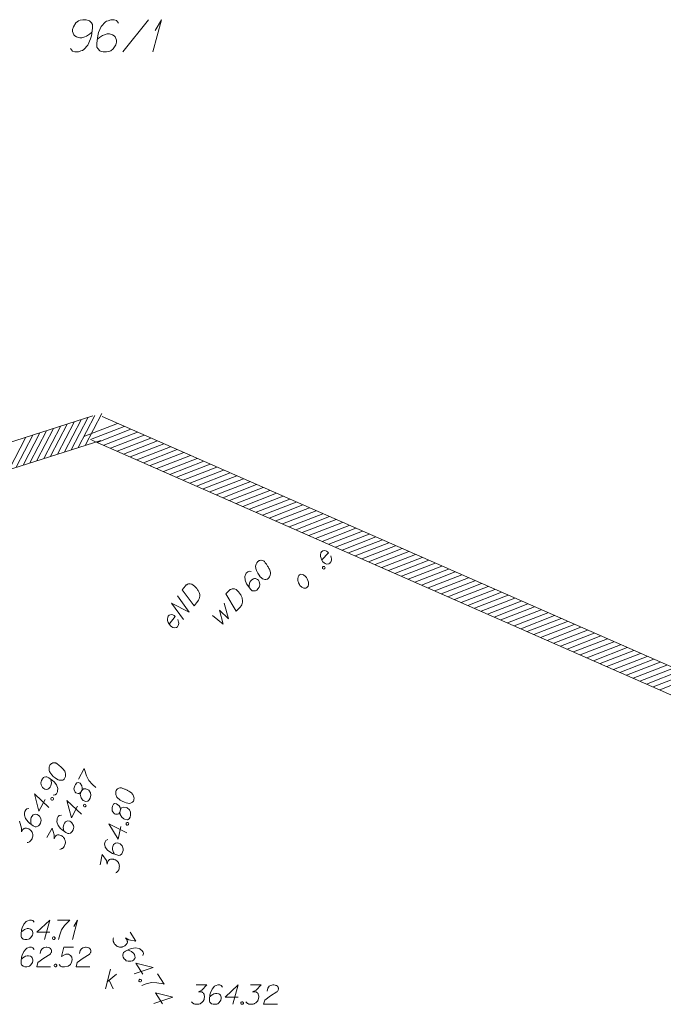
# Model space of a CAD drawing. Header units: metres. Extents: x 5555129 to 5556676, y 5635595 to 5636517.
# Tile 284 of 286: x 5556573 to 5556597, y 5636229 to 5636267. Entities that reach past the tile are written whole.
import ezdxf

# ---------------------------------------------------------------- set-up
doc = ezdxf.new("R2010")
doc.units = ezdxf.units.M
doc.header["$MEASUREMENT"] = 0
for name, color, linetype, lineweight in [('#digitalizacja', 7, 'Continuous', 18), ('#skartowane', 7, 'Continuous', 18), ('#zakres', 7, 'Continuous', 18), ('#ZUDP', 7, 'Continuous', 18)]:
    doc.layers.add(name, color=color, linetype=linetype, lineweight=lineweight)
doc.layers.add('GESDZI_O', color=7, linetype='Continuous', lineweight=18, true_color=0x0a0909)

# ---------------------------------------------------------------- blocks, each defined once
blk = doc.blocks.new('*U1711')
at = {"layer": '#skartowane', "color": 36, "linetype": 'ByBlock', "lineweight": 18, "true_color": 0x803300}
for p, q in [((5555461.319, 5636471.252), (5555461.52, 5636472.002)), ((5555461.39, 5636471.517), (5555461.745, 5636471.813)), ((5555461.461, 5636471.576), (5555461.615, 5636471.252))]:
    blk.add_line(p, q, dxfattribs=at)
blk = doc.blocks.new('*U1721')
at = {"layer": 'GESDZI_O', "color": 96, "linetype": 'ByBlock', "lineweight": 18}
for q in [(5555463.157, 5636507.549), (5555463.246, 5636508.375)]:
    blk.add_line((5555463.492, 5636508.799), q, dxfattribs=at)
blk = doc.blocks.new('*U1865')
at = {"layer": '#skartowane', "color": 36, "linetype": 'ByBlock', "lineweight": 18, "true_color": 0x803300}
for q in [(5555460.041, 5636473.159), (5555460.094, 5636473.655)]:
    blk.add_line((5555460.241, 5636473.909), q, dxfattribs=at)

msp = doc.modelspace()

# ---------------------------------------------------------------- linework, layer by layer
at = {"layer": '#digitalizacja', "color": 5, "linetype": 'Continuous', "lineweight": 18, "flags": 128}
for points in [[(5556581.79045, 5636246.11248), (5556581.78217, 5636246.10405), (5556581.7616, 5636246.0746), (5556581.74924, 5636246.05363), (5556581.74111, 5636246.03686), (5556581.72882, 5636246.00748), (5556581.71662, 5636245.96981), (5556581.70864, 5636245.93633), (5556581.70479, 5636245.89868), (5556581.70927, 5636245.86953), (5556581.71786, 5636245.8362), (5556581.72659, 5636245.80288), (5556581.73944, 5636245.76538), (5556581.74802, 5636245.74041), (5556581.76504, 5636245.70716), (5556581.7948, 5636245.65319), (5556581.84554, 5636245.5785), (5556581.88784, 5636245.52043), (5556581.93424, 5636245.4749), (5556581.97212, 5636245.44606), (5556582.02656, 5636245.42572), (5556582.06004, 5636245.41761), (5556582.10604, 5636245.4139), (5556582.14772, 5636245.42264), (5556582.16428, 5636245.43115), (5556582.19334, 5636245.45227), (5556582.21406, 5636245.47337), (5556582.2429, 5636245.51125), (5556582.2634, 5636245.549), (5556582.2715, 5636245.58248), (5556582.27932, 5636245.63266), (5556582.27915, 5636245.65771), (5556582.27884, 5636245.69112), (5556582.27435, 5636245.72027), (5556582.26995, 5636245.74114), (5556582.25719, 5636245.77022), (5556582.25293, 5636245.78274), (5556582.24009, 5636245.81188), (5556582.22308, 5636245.84513), (5556582.20607, 5636245.87838), (5556582.19331, 5636245.8991), (5556582.18487, 5636245.91573), (5556582.17212, 5636245.93646), (5556582.14243, 5636245.98214), (5556582.12556, 5636246.00704), (5556582.10856, 5636246.03194), (5556582.08326, 5636246.06511), (5556582.0494, 5636246.10655), (5556582.03679, 5636246.11892), (5556582.01583, 5636246.13129), (5556581.9948, 5636246.14359), (5556581.95714, 5636246.15579), (5556581.92784, 5636246.15966), (5556581.90279, 5636246.1595), (5556581.87363, 5636246.15501), (5556581.84866, 5636246.14643), (5556581.83197, 5636246.13792), (5556581.81541, 5636246.12942), (5556581.79045, 5636246.11248)], [(5556581.53098, 5636245.73009), (5556581.45156, 5636245.74185), (5556581.40169, 5636245.71639), (5556581.34378, 5636245.65739), (5556581.31928, 5636245.5987), (5556581.30289, 5636245.56514), (5556581.29485, 5636245.5316), (5556581.30452, 5636245.38971), (5556581.3602, 5636245.24411), (5556581.40251, 5636245.1777), (5556581.50822, 5636245.04085), (5556581.5714, 5636244.97884), (5556581.61323, 5636244.97088), (5556581.68004, 5636244.9715), (5556581.70091, 5636244.9759), (5556581.75495, 5636245.00561), (5556581.80869, 5636245.06036), (5556581.84163, 5636245.11078), (5556581.86218, 5636245.14858), (5556581.86983, 5636245.22382), (5556581.84377, 5636245.33214), (5556581.814, 5636245.38612), (5556581.78028, 5636245.41921), (5556581.70482, 5636245.45198), (5556581.66723, 5636245.45577), (5556581.62139, 5636245.44278), (5556581.55907, 5636245.40465), (5556581.52188, 5636245.36675), (5556581.48902, 5636245.30792), (5556581.47271, 5636245.26607), (5556581.45679, 5636245.18241), (5556581.45307, 5636245.13641), (5556581.45324, 5636245.11136)], [(5556580.55376, 5636244.85247), (5556580.6944, 5636244.99576), (5556580.72763, 5636245.02113), (5556580.74419, 5636245.02963), (5556580.77334, 5636245.04247), (5556580.79414, 5636245.0468), (5556580.81501, 5636245.05121), (5556580.85677, 5636245.05153), (5556580.88607, 5636245.04766), (5556580.94886, 5636245.02734), (5556581.04158, 5636244.93634), (5556581.07962, 5636244.89079), (5556581.09649, 5636244.8659), (5556581.11349, 5636244.841), (5556581.13036, 5636244.8161), (5556581.14319, 5636244.78696), (5556581.1602, 5636244.75371), (5556581.18155, 5636244.69966), (5556581.19014, 5636244.67469), (5556581.20344, 5636244.59544), (5556581.1998, 5636244.54115), (5556581.18775, 5636244.48679), (5556581.16735, 5636244.43228), (5556581.14269, 5636244.39029), (5556581.10974, 5636244.34823), (5556580.94839, 5636244.18383), (5556580.55376, 5636244.85247)], [(5556580.03949, 5636244.02501), (5556580.45613, 5636243.68229), (5556580.30484, 5636244.22793), (5556580.65884, 5636243.88882), (5556580.48607, 5636244.49687)]]:
    msp.add_lwpolyline(points, dxfattribs=at)
at = {"layer": '#digitalizacja', "color": 1, "linetype": 'Continuous', "lineweight": 18, "flags": 128}
for points in [[(5556578.86809, 5636245.01817), (5556578.99344, 5636245.17501), (5556579.02392, 5636245.20362), (5556579.03953, 5636245.21376), (5556579.06722, 5636245.22949), (5556579.08748, 5636245.23592), (5556579.10779, 5636245.24242), (5556579.1493, 5636245.24699), (5556579.17884, 5636245.24611), (5556579.24337, 5636245.23228), (5556579.34486, 5636245.15117), (5556579.38733, 5636245.10972), (5556579.40664, 5636245.08667), (5556579.42608, 5636245.06363), (5556579.44539, 5636245.04058), (5556579.46112, 5636245.01289), (5556579.48143, 5636244.98154), (5556579.50816, 5636244.92994), (5556579.51924, 5636244.90596), (5556579.54052, 5636244.82848), (5556579.54242, 5636244.7741), (5556579.53595, 5636244.7188), (5556579.52119, 5636244.6625), (5556579.50093, 5636244.61822), (5556579.47242, 5636244.57302), (5556579.32861, 5636244.39309), (5556578.86809, 5636245.01817)], [(5556578.90832, 5636243.86722), (5556578.4478, 5636244.4923), (5556579.1369, 5636244.15322), (5556578.67638, 5636244.7783)], [(5556578.36154, 5636243.68446), (5556578.5975, 5636243.97969), (5556578.55503, 5636244.02113), (5556578.50617, 5636244.04506), (5556578.44987, 5636244.05981), (5556578.36415, 5636244.03761), (5556578.32264, 5636243.9952), (5556578.30237, 5636243.95092), (5556578.28952, 5636243.8781), (5556578.29601, 5636243.81993), (5556578.3246, 5636243.75173), (5556578.34675, 5636243.70379), (5556578.41046, 5636243.62263), (5556578.46116, 5636243.5821), (5556578.50643, 5636243.55354), (5556578.55437, 5636243.53785), (5556578.64931, 5636243.55268), (5556578.68346, 5636243.58587), (5556578.7083, 5636243.62649), (5556578.71202, 5636243.63114), (5556578.73224, 5636243.71319), (5556578.72582, 5636243.77129), (5556578.71375, 5636243.80356), (5556578.71289, 5636243.81187), (5556578.68974, 5636243.8681)]]:
    msp.add_lwpolyline(points, dxfattribs=at)
at = {"layer": '#digitalizacja', "color": 36, "linetype": 'Continuous', "lineweight": 18, "true_color": 0x803300, "flags": 128}
for points in [[(5556573.13006, 5636231.07874), (5556573.08282, 5636231.14365), (5556573.02972, 5636231.16142), (5556572.94704, 5636231.16142), (5556572.88799, 5636231.1378), (5556572.85256, 5636231.12598), (5556572.82299, 5636231.10822), (5556572.72851, 5636231.00193), (5556572.6636, 5636230.86021), (5556572.64583, 5636230.78349), (5556572.62221, 5636230.61219), (5556572.62221, 5636230.52366), (5556572.64583, 5636230.48823), (5556572.69308, 5636230.44099), (5556572.71084, 5636230.42918), (5556572.76989, 5636230.41142), (5556572.84661, 5636230.41142), (5556572.90566, 5636230.42323), (5556572.94704, 5636230.43504), (5556573.00609, 5636230.48228), (5556573.06515, 5636230.57676), (5556573.08282, 5636230.63581), (5556573.08282, 5636230.68305), (5556573.05334, 5636230.75987), (5556573.02972, 5636230.78935), (5556572.98833, 5636230.81297), (5556572.91747, 5636230.83073), (5556572.86437, 5636230.83073), (5556572.79937, 5636230.81297), (5556572.75808, 5636230.7953), (5556572.68722, 5636230.74806), (5556572.65179, 5636230.71848), (5556572.63402, 5636230.70081)], [(5556573.36626, 5636230.92521), (5556573.39574, 5636231.03736), (5556573.44298, 5636231.10822), (5556573.49618, 5636231.1378), (5556573.54928, 5636231.15546), (5556573.59066, 5636231.16142), (5556573.62014, 5636231.16142), (5556573.67333, 5636231.15546), (5556573.70876, 5636231.14365), (5556573.72643, 5636231.1378), (5556573.76186, 5636231.12003), (5556573.77962, 5636231.09641), (5556573.79143, 5636231.07279), (5556573.79729, 5636231.05512), (5556573.80324, 5636231.0315), (5556573.80324, 5636231.00193), (5556573.79729, 5636230.97245), (5556573.79143, 5636230.95469), (5556573.77962, 5636230.93107), (5556573.76186, 5636230.90745), (5556573.74419, 5636230.88978), (5556573.50204, 5636230.7421), (5556573.27178, 5636230.5709), (5556573.2304, 5636230.41142), (5556573.76781, 5636230.41142)], [(5556574.65359, 5636231.16142), (5556574.28152, 5636231.16142), (5556574.18703, 5636230.80711), (5556574.35833, 5636230.89564), (5556574.45867, 5636230.89564), (5556574.54134, 5636230.84254), (5556574.58858, 5636230.78349), (5556574.60039, 5636230.68305), (5556574.58272, 5636230.58271), (5556574.53548, 5636230.50004), (5556574.45281, 5636230.43504), (5556574.31109, 5636230.41142), (5556574.20479, 5636230.41142), (5556574.1516, 5636230.43504), (5556574.10436, 5636230.50004)], [(5556574.88979, 5636230.92521), (5556574.91927, 5636231.03736), (5556574.96651, 5636231.10822), (5556575.01971, 5636231.1378), (5556575.07281, 5636231.15546), (5556575.11419, 5636231.16142), (5556575.14367, 5636231.16142), (5556575.19686, 5636231.15546), (5556575.23229, 5636231.14365), (5556575.24996, 5636231.1378), (5556575.28539, 5636231.12003), (5556575.30315, 5636231.09641), (5556575.31496, 5636231.07279), (5556575.32082, 5636231.05512), (5556575.32677, 5636231.0315), (5556575.32677, 5636231.00193), (5556575.32082, 5636230.97245), (5556575.31496, 5636230.95469), (5556575.30315, 5636230.93107), (5556575.28539, 5636230.90745), (5556575.26772, 5636230.88978), (5556575.02557, 5636230.7421), (5556574.79531, 5636230.5709), (5556574.75393, 5636230.41142), (5556575.29134, 5636230.41142)], [(5556573.93902, 5636230.51185), (5556573.96859, 5636230.51185), (5556573.98626, 5636230.50004), (5556574.00402, 5636230.47642), (5556574.00402, 5636230.44685), (5556573.98626, 5636230.42323), (5556573.96859, 5636230.41142), (5556573.93902, 5636230.41142), (5556573.92135, 5636230.42323), (5556573.90359, 5636230.44685), (5556573.90359, 5636230.47642), (5556573.92135, 5636230.50004), (5556573.93902, 5636230.51185)], [(5556579.40168, 5636229.70348), (5556579.81504, 5636229.70348), (5556579.62012, 5636229.5027), (5556579.49021, 5636229.4377), (5556579.5965, 5636229.4377), (5556579.62012, 5636229.43184), (5556579.63193, 5636229.42589), (5556579.64374, 5636229.42003), (5556579.65555, 5636229.41408), (5556579.67917, 5636229.39641), (5556579.69098, 5636229.37865), (5556579.70279, 5636229.36098), (5556579.70874, 5636229.34322), (5556579.72055, 5636229.30193), (5556579.72641, 5636229.2665), (5556579.72641, 5636229.24874), (5556579.72641, 5636229.22512), (5556579.72055, 5636229.18968), (5556579.7146, 5636229.16606), (5556579.70874, 5636229.14244), (5556579.70279, 5636229.12477), (5556579.69693, 5636229.11296), (5556579.69098, 5636229.10115), (5556579.68512, 5636229.08934), (5556579.67331, 5636229.07158), (5556579.65555, 5636229.04796), (5556579.63788, 5636229.03029), (5556579.62607, 5636229.01848), (5556579.60831, 5636229.00667), (5556579.59064, 5636228.99486), (5556579.56702, 5636228.98305), (5556579.55521, 5636228.9771), (5556579.51383, 5636228.96529), (5556579.4784, 5636228.95943), (5556579.45478, 5636228.95348), (5556579.41349, 5636228.95348), (5556579.36624, 5636228.95943), (5556579.34848, 5636228.96529), (5556579.33081, 5636228.97124), (5556579.31305, 5636228.9771), (5556579.29538, 5636228.98891), (5556579.27762, 5636229.00072), (5556579.24814, 5636229.02434), (5556579.23038, 5636229.04796)], [(5556580.42322, 5636229.62081), (5556580.37598, 5636229.68572), (5556580.32288, 5636229.70348), (5556580.24021, 5636229.70348), (5556580.18116, 5636229.67986), (5556580.14572, 5636229.66805), (5556580.11615, 5636229.65029), (5556580.02167, 5636229.54399), (5556579.95676, 5636229.40227), (5556579.939, 5636229.32555), (5556579.91538, 5636229.15425), (5556579.91538, 5636229.06572), (5556579.939, 5636229.03029), (5556579.98624, 5636228.98305), (5556580.004, 5636228.97124), (5556580.06305, 5636228.95348), (5556580.13977, 5636228.95348), (5556580.19883, 5636228.96529), (5556580.24021, 5636228.9771), (5556580.29926, 5636229.02434), (5556580.35831, 5636229.11882), (5556580.37598, 5636229.17787), (5556580.37598, 5636229.22512), (5556580.3465, 5636229.30193), (5556580.32288, 5636229.33141), (5556580.2815, 5636229.35503), (5556580.21064, 5636229.37279), (5556580.15754, 5636229.37279), (5556580.09253, 5636229.35503), (5556580.05124, 5636229.33736), (5556579.98038, 5636229.29012), (5556579.94495, 5636229.26055), (5556579.92719, 5636229.24288)], [(5556581.03141, 5636229.23107), (5556580.52356, 5636229.23107), (5556581.03141, 5636229.70348), (5556580.83063, 5636228.95348)], [(5556581.50382, 5636229.70348), (5556581.91718, 5636229.70348), (5556581.72226, 5636229.5027), (5556581.59235, 5636229.4377), (5556581.69864, 5636229.4377), (5556581.72226, 5636229.43184), (5556581.73407, 5636229.42589), (5556581.74588, 5636229.42003), (5556581.75769, 5636229.41408), (5556581.78131, 5636229.39641), (5556581.79312, 5636229.37865), (5556581.80494, 5636229.36098), (5556581.81089, 5636229.34322), (5556581.8227, 5636229.30193), (5556581.82856, 5636229.2665), (5556581.82856, 5636229.24874), (5556581.82856, 5636229.22512), (5556581.8227, 5636229.18968), (5556581.81675, 5636229.16606), (5556581.81089, 5636229.14244), (5556581.80494, 5636229.12477), (5556581.79908, 5636229.11296), (5556581.79312, 5636229.10115), (5556581.78727, 5636229.08934), (5556581.77546, 5636229.07158), (5556581.75769, 5636229.04796), (5556581.74002, 5636229.03029), (5556581.72821, 5636229.01848), (5556581.71045, 5636229.00667), (5556581.69278, 5636228.99486), (5556581.66916, 5636228.98305), (5556581.65735, 5636228.9771), (5556581.61597, 5636228.96529), (5556581.58054, 5636228.95943), (5556581.55692, 5636228.95348), (5556581.51563, 5636228.95348), (5556581.46839, 5636228.95943), (5556581.45063, 5636228.96529), (5556581.43296, 5636228.97124), (5556581.4152, 5636228.9771), (5556581.39753, 5636228.98891), (5556581.37976, 5636229.00072), (5556581.35028, 5636229.02434), (5556581.33252, 5636229.04796)], [(5556582.15338, 5636229.46727), (5556582.18286, 5636229.57942), (5556582.23011, 5636229.65029), (5556582.2833, 5636229.67986), (5556582.3364, 5636229.69753), (5556582.37778, 5636229.70348), (5556582.40726, 5636229.70348), (5556582.46045, 5636229.69753), (5556582.49588, 5636229.68572), (5556582.51355, 5636229.67986), (5556582.54898, 5636229.6621), (5556582.56675, 5636229.63848), (5556582.57856, 5636229.61486), (5556582.58442, 5636229.59719), (5556582.59037, 5636229.57356), (5556582.59037, 5636229.54399), (5556582.58442, 5636229.51451), (5556582.57856, 5636229.49675), (5556582.56675, 5636229.47313), (5556582.54898, 5636229.44951), (5556582.53131, 5636229.43184), (5556582.28916, 5636229.28417), (5556582.0589, 5636229.11296), (5556582.01752, 5636228.95348), (5556582.55494, 5636228.95348)], [(5556581.16718, 5636229.05391), (5556581.19675, 5636229.05391), (5556581.21442, 5636229.0421), (5556581.23218, 5636229.01848), (5556581.23218, 5636228.98891), (5556581.21442, 5636228.96529), (5556581.19675, 5636228.95348), (5556581.16718, 5636228.95348), (5556581.14951, 5636228.96529), (5556581.13175, 5636228.98891), (5556581.13175, 5636229.01848), (5556581.14951, 5636229.0421), (5556581.16718, 5636229.05391)]]:
    msp.add_lwpolyline(points, dxfattribs=at)
at = {"layer": '#skartowane', "color": 7, "linetype": 'Continuous', "lineweight": 18, "flags": 128}
for points in [[(5556573.74034, 5636238.22677), (5556573.73473, 5636238.21638), (5556573.72315, 5636238.18237), (5556573.7171, 5636238.1588), (5556573.71395, 5636238.14042), (5556573.71031, 5636238.10879), (5556573.70904, 5636238.06921), (5556573.71069, 5636238.03484), (5556573.71744, 5636237.9976), (5556573.72984, 5636237.97083), (5556573.74736, 5636237.94121), (5556573.765, 5636237.91162), (5556573.78776, 5636237.87917), (5556573.80294, 5636237.85756), (5556573.82852, 5636237.83035), (5556573.87211, 5636237.78677), (5556573.94161, 5636237.72912), (5556573.99837, 5636237.68509), (5556574.05559, 5636237.65424), (5556574.09999, 5636237.63705), (5556574.15794, 5636237.63264), (5556574.19236, 5636237.63416), (5556574.23758, 5636237.64337), (5556574.27519, 5636237.66334), (5556574.28873, 5636237.67612), (5556574.31079, 5636237.70448), (5556574.32482, 5636237.73051), (5556574.34201, 5636237.77491), (5556574.35121, 5636237.81686), (5556574.34969, 5636237.85127), (5556574.34326, 5636237.90165), (5556574.33614, 5636237.92567), (5556574.32656, 5636237.95767), (5556574.31415, 5636237.98444), (5556574.30413, 5636238.00326), (5556574.28378, 5636238.02765), (5556574.27621, 5636238.03849), (5556574.25579, 5636238.06293), (5556574.23021, 5636238.09014), (5556574.20463, 5636238.11735), (5556574.18662, 5636238.13372), (5556574.17389, 5636238.14734), (5556574.15588, 5636238.16371), (5556574.11467, 5636238.19935), (5556574.09155, 5636238.21858), (5556574.0683, 5636238.23778), (5556574.03478, 5636238.26261), (5556573.99074, 5636238.29301), (5556573.97519, 5636238.3014), (5556573.95162, 5636238.30746), (5556573.928, 5636238.31343), (5556573.88843, 5636238.31469), (5556573.85921, 5636238.31027), (5556573.83519, 5636238.30315), (5556573.80843, 5636238.29074), (5556573.78682, 5636238.27556), (5556573.77315, 5636238.26275), (5556573.75961, 5636238.24998), (5556573.74034, 5636238.22677)], [(5556574.84302, 5636237.67389), (5556575.06724, 5636238.0897), (5556575.07927, 5636238.04972), (5556575.15906, 5636237.81208), (5556575.24854, 5636237.62965), (5556575.38646, 5636237.47477), (5556575.51997, 5636237.34911)], [(5556573.87088, 5636237.06287), (5556573.95043, 5636237.07364), (5556573.99131, 5636237.11203), (5556574.03055, 5636237.1848), (5556574.03779, 5636237.24798), (5556574.04421, 5636237.28477), (5556574.04257, 5636237.31915), (5556573.99386, 5636237.45276), (5556573.89997, 5636237.57724), (5556573.84082, 5636237.62921), (5556573.70126, 5636237.7313), (5556573.62334, 5636237.77332), (5556573.58094, 5636237.76935), (5556573.51694, 5636237.75019), (5556573.49816, 5636237.74024), (5556573.4545, 5636237.6967), (5556573.41804, 5636237.62909), (5556573.40041, 5636237.57151), (5556573.3912, 5636237.52956), (5556573.40476, 5636237.45516), (5556573.45989, 5636237.35834), (5556573.50344, 5636237.31468), (5556573.54502, 5636237.29226), (5556573.62666, 5636237.28183), (5556573.66382, 5636237.28862), (5556573.70421, 5636237.31376), (5556573.75348, 5636237.3677), (5556573.77872, 5636237.41452), (5556573.7939, 5636237.48008), (5556573.79799, 5636237.52489), (5556573.79004, 5636237.60968), (5556573.78083, 5636237.65491), (5556573.77366, 5636237.67885)], [(5556574.94116, 5636237.17152), (5556574.9804, 5636237.24429), (5556574.98637, 5636237.2679), (5556574.99406, 5636237.34426), (5556574.97772, 5636237.41351), (5556574.90696, 5636237.51876), (5556574.83137, 5636237.55276), (5556574.78582, 5636237.53041), (5556574.73095, 5636237.46607), (5556574.70292, 5636237.41409), (5556574.66528, 5636237.30687), (5556574.67441, 5636237.26169), (5556574.72439, 5636237.16765), (5556574.74755, 5636237.1485), (5556574.83116, 5636237.11683), (5556574.87356, 5636237.12081), (5556574.94116, 5636237.17152), (5556574.91711, 5636237.07715), (5556574.95301, 5636236.9572), (5556575.00859, 5636236.87356), (5556575.03172, 5636236.85433), (5556575.13334, 5636236.80629), (5556575.21052, 5636236.825), (5556575.26494, 5636236.87616), (5556575.29857, 5636236.93853), (5556575.32582, 5636237.05136), (5556575.31832, 5636237.14933), (5556575.24997, 5636237.24652), (5556575.2216, 5636237.26858), (5556575.13562, 5636237.30818), (5556575.04043, 5636237.30584), (5556574.9804, 5636237.24429)], [(5556573.5564, 5636236.89034), (5556573.31536, 5636236.44335), (5556573.14059, 5636237.11456), (5556573.70543, 5636236.58187)], [(5556576.29416, 5636237.20514), (5556576.2917, 5636237.19359), (5556576.29012, 5636237.1577), (5556576.29091, 5636237.13337), (5556576.29304, 5636237.11485), (5556576.29841, 5636237.08346), (5556576.30829, 5636237.04512), (5556576.3195, 5636237.01258), (5556576.33643, 5636236.97873), (5556576.35584, 5636236.95652), (5556576.38096, 5636236.93299), (5556576.40618, 5636236.90953), (5556576.43712, 5636236.88476), (5556576.45776, 5636236.86828), (5556576.48994, 5636236.84933), (5556576.544, 5636236.81971), (5556576.62687, 5636236.78385), (5556576.6937, 5636236.7575), (5556576.75727, 5636236.74392), (5556576.80471, 5636236.73987), (5556576.86157, 5636236.75188), (5556576.89418, 5636236.76299), (5556576.93501, 5636236.7845), (5556576.96551, 5636236.81422), (5556576.97493, 5636236.83028), (5556576.98815, 5636236.86368), (5556576.99433, 5636236.8926), (5556576.99837, 5636236.94004), (5556576.99545, 5636236.98289), (5556576.98435, 5636237.0155), (5556576.96405, 5636237.06206), (5556576.95048, 5636237.08312), (5556576.93232, 5636237.11115), (5556576.91291, 5636237.13336), (5556576.898, 5636237.14862), (5556576.87164, 5636237.16633), (5556576.86134, 5636237.17462), (5556576.83488, 5636237.19234), (5556576.8027, 5636237.21129), (5556576.77052, 5636237.23025), (5556576.74864, 5636237.24091), (5556576.73261, 5636237.25042), (5556576.71073, 5636237.26108), (5556576.66118, 5636237.28374), (5556576.63359, 5636237.29572), (5556576.6059, 5636237.30763), (5556576.56676, 5636237.32207), (5556576.51596, 5636237.33891), (5556576.49869, 5636237.34261), (5556576.47436, 5636237.34181), (5556576.45002, 5636237.34092), (5556576.41168, 5636237.33104), (5556576.38487, 5636237.31861), (5556576.36381, 5636237.30504), (5556576.3416, 5636237.28563), (5556576.32511, 5636237.265), (5556576.31558, 5636237.24887), (5556576.30616, 5636237.23281), (5556576.29416, 5636237.20514)], [(5556573.77677, 5636236.92576), (5556573.7908, 5636236.95179), (5556573.80958, 5636236.96174), (5556573.8388, 5636236.96616), (5556573.86483, 5636236.95213), (5556573.87719, 5636236.92528), (5556573.8792, 5636236.90412), (5556573.86517, 5636236.8781), (5556573.84638, 5636236.86815), (5556573.81716, 5636236.86373), (5556573.79114, 5636236.87776), (5556573.77878, 5636236.90461), (5556573.77677, 5636236.92576)], [(5556574.81603, 5636236.62853), (5556574.57499, 5636236.18153), (5556574.40022, 5636236.85275), (5556574.96507, 5636236.32006)], [(5556575.0364, 5636236.66395), (5556575.05044, 5636236.68998), (5556575.06922, 5636236.69993), (5556575.09844, 5636236.70435), (5556575.12447, 5636236.69031), (5556575.13683, 5636236.66347), (5556575.13884, 5636236.64231), (5556575.1248, 5636236.61628), (5556575.10602, 5636236.60633), (5556575.0768, 5636236.60191), (5556575.05077, 5636236.61595), (5556575.03841, 5636236.64279), (5556575.0364, 5636236.66395)], [(5556576.45519, 5636236.40392), (5556576.47246, 5636236.48477), (5556576.47157, 5636236.50911), (5556576.45754, 5636236.58457), (5556576.42245, 5636236.64646), (5556576.32502, 5636236.72765), (5556576.24293, 5636236.7391), (5556576.20547, 5636236.70488), (5556576.17084, 5636236.62774), (5556576.1585, 5636236.56999), (5556576.15243, 5636236.45651), (5556576.17385, 5636236.41571), (5556576.24819, 5636236.33944), (5556576.27579, 5636236.32756), (5556576.36493, 5636236.3206), (5556576.40451, 5636236.33629), (5556576.45519, 5636236.40392), (5556576.45855, 5636236.30659), (5556576.52664, 5636236.20152), (5556576.60344, 5636236.13681), (5556576.63102, 5636236.12483), (5556576.74203, 5636236.1072), (5556576.81088, 5636236.1468), (5556576.84878, 5636236.21116), (5556576.86358, 5636236.28046), (5556576.8581, 5636236.39641), (5556576.82344, 5636236.48835), (5556576.73059, 5636236.56248), (5556576.69718, 5636236.5757), (5556576.60354, 5636236.58962), (5556576.51282, 5636236.56068), (5556576.47246, 5636236.48477)], [(5556572.92469, 5636236.54001), (5556572.84513, 5636236.52924), (5556572.8043, 5636236.49093), (5556572.76506, 5636236.41816), (5556572.75782, 5636236.35498), (5556572.7514, 5636236.31818), (5556572.753, 5636236.28373), (5556572.80171, 5636236.15011), (5556572.89564, 5636236.02571), (5556572.95474, 5636235.97367), (5556573.0943, 5636235.87157), (5556573.17223, 5636235.82955), (5556573.21462, 5636235.83353), (5556573.27863, 5636235.85269), (5556573.29745, 5636235.86271), (5556573.34111, 5636235.90626), (5556573.37753, 5636235.97379), (5556573.39516, 5636236.03137), (5556573.40441, 5636236.0734), (5556573.39085, 5636236.1478), (5556573.33572, 5636236.24462), (5556573.29213, 5636236.2882), (5556573.25055, 5636236.31062), (5556573.16895, 5636236.32113), (5556573.13179, 5636236.31433), (5556573.09136, 5636236.28912), (5556573.04209, 5636236.23518), (5556573.01689, 5636236.18844), (5556573.00167, 5636236.1228), (5556572.99762, 5636236.07807), (5556573.00557, 5636235.99327), (5556573.01478, 5636235.94805), (5556573.0219, 5636235.92403)], [(5556574.18432, 5636236.2782), (5556574.10477, 5636236.26742), (5556574.06393, 5636236.22912), (5556574.02469, 5636236.15635), (5556574.01746, 5636236.09316), (5556574.01103, 5636236.05637), (5556574.01263, 5636236.02191), (5556574.06135, 5636235.8883), (5556574.15528, 5636235.7639), (5556574.21438, 5636235.71185), (5556574.35394, 5636235.60976), (5556574.43186, 5636235.56774), (5556574.47426, 5636235.57171), (5556574.53826, 5636235.59087), (5556574.55709, 5636235.6009), (5556574.60075, 5636235.64445), (5556574.63716, 5636235.71198), (5556574.6548, 5636235.76956), (5556574.66404, 5636235.81159), (5556574.65049, 5636235.88598), (5556574.59535, 5636235.98281), (5556574.55176, 5636236.02639), (5556574.51018, 5636236.04881), (5556574.42858, 5636236.05932), (5556574.39142, 5636236.05252), (5556574.35099, 5636236.02731), (5556574.30172, 5636235.97337), (5556574.27652, 5636235.92663), (5556574.2613, 5636235.86098), (5556574.25726, 5636235.81625), (5556574.26521, 5636235.73146), (5556574.27442, 5636235.68624), (5556574.28154, 5636235.66222)], [(5556572.56326, 5636236.04393), (5556572.64747, 5636235.77708), (5556572.64302, 5636235.63188), (5556572.69347, 5636235.72543), (5556572.70984, 5636235.74344), (5556572.72068, 5636235.75102), (5556572.73144, 5636235.75863), (5556572.74229, 5636235.7662), (5556572.76905, 5636235.7786), (5556572.79029, 5636235.78057), (5556572.81145, 5636235.78258), (5556572.8299, 5636235.77939), (5556572.87185, 5636235.77018), (5556572.90582, 5636235.75852), (5556572.92145, 5636235.75009), (5556572.94224, 5636235.73888), (5556572.97065, 5636235.71691), (5556572.98861, 5636235.70046), (5556573.00662, 5636235.68409), (5556573.01935, 5636235.67047), (5556573.02697, 5636235.6597), (5556573.03454, 5636235.64886), (5556573.04215, 5636235.6381), (5556573.05218, 5636235.61927), (5556573.06454, 5636235.59243), (5556573.07171, 5636235.56849), (5556573.07649, 5636235.55249), (5556573.07846, 5636235.53125), (5556573.08047, 5636235.51009), (5556573.07965, 5636235.4837), (5556573.07929, 5636235.47048), (5556573.07004, 5636235.42845), (5556573.05838, 5636235.39448), (5556573.05241, 5636235.37086), (5556573.03281, 5636235.33452), (5556573.00515, 5636235.29577), (5556572.99156, 5636235.28291), (5556572.97794, 5636235.27019), (5556572.96435, 5636235.25733), (5556572.94557, 5636235.24739), (5556572.92674, 5636235.23736), (5556572.89196, 5636235.22262), (5556572.86274, 5636235.2182)], [(5556576.48728, 5636235.84762), (5556576.3812, 5636235.35098), (5556576.02529, 5636235.9463), (5556576.7168, 5636235.5933)], [(5556576.68888, 5636235.9434), (5556576.69506, 5636235.97232), (5556576.7103, 5636235.98713), (5556576.73711, 5636235.99957), (5556576.76603, 5636235.99339), (5556576.78542, 5636235.97109), (5556576.79328, 5636235.95134), (5556576.7871, 5636235.92242), (5556576.77186, 5636235.90761), (5556576.74505, 5636235.89517), (5556576.71613, 5636235.90135), (5556576.69674, 5636235.92365), (5556576.68888, 5636235.9434)], [(5556573.6267, 5636235.41829), (5556573.82289, 5636235.78212), (5556573.9071, 5636235.51526), (5556573.90265, 5636235.37006), (5556573.9531, 5636235.46362), (5556573.96947, 5636235.48163), (5556573.98032, 5636235.4892), (5556573.99108, 5636235.49682), (5556574.00192, 5636235.50439), (5556574.02869, 5636235.51679), (5556574.04992, 5636235.51876), (5556574.07108, 5636235.52076), (5556574.08954, 5636235.51757), (5556574.13149, 5636235.50837), (5556574.16545, 5636235.49671), (5556574.18109, 5636235.48828), (5556574.20188, 5636235.47707), (5556574.23028, 5636235.45509), (5556574.24825, 5636235.43865), (5556574.26626, 5636235.42228), (5556574.27899, 5636235.40865), (5556574.2866, 5636235.39789), (5556574.29417, 5636235.38705), (5556574.30179, 5636235.37628), (5556574.31181, 5636235.35746), (5556574.32417, 5636235.33061), (5556574.33134, 5636235.30668), (5556574.33613, 5636235.29067), (5556574.3381, 5636235.26944), (5556574.3401, 5636235.24828), (5556574.33929, 5636235.22188), (5556574.33892, 5636235.20866), (5556574.32967, 5636235.16663), (5556574.31802, 5636235.13267), (5556574.31204, 5636235.10905), (5556574.29244, 5636235.07271), (5556574.26478, 5636235.03395), (5556574.2512, 5636235.0211), (5556574.23757, 5636235.00837), (5556574.22398, 5636234.99552), (5556574.2052, 5636234.98557), (5556574.18638, 5636234.97554), (5556574.1516, 5636234.96081), (5556574.12237, 5636234.95639)], [(5556575.9791, 5636235.33426), (5556575.90575, 5636235.30162), (5556575.87729, 5636235.2534), (5556575.86002, 5636235.17256), (5556575.87079, 5636235.10987), (5556575.87493, 5636235.07276), (5556575.88613, 5636235.04013), (5556575.97034, 5636234.92553), (5556576.09538, 5636234.83244), (5556576.1667, 5636234.79905), (5556576.32928, 5636234.74017), (5556576.41586, 5636234.72168), (5556576.45544, 5636234.73738), (5556576.51151, 5636234.77371), (5556576.52677, 5636234.78861), (5556576.55647, 5636234.84265), (5556576.5725, 5636234.91768), (5556576.57328, 5636234.97789), (5556576.57038, 5636235.02083), (5556576.53651, 5636235.08845), (5556576.45645, 5636235.16593), (5556576.40239, 5636235.19555), (5556576.35619, 5636235.20541), (5556576.27492, 5636235.19263), (5556576.24115, 5636235.17569), (5556576.20941, 5636235.14015), (5556576.17724, 5636235.07456), (5556576.16615, 5636235.02263), (5556576.16994, 5636234.95535), (5556576.17859, 5636234.91128), (5556576.20999, 5636234.83212), (5556576.23151, 5636234.79129), (5556576.24508, 5636234.77023)], [(5556575.68487, 5636234.35252), (5556575.77121, 5636234.75676), (5556575.92684, 5636234.52421), (5556575.96327, 5636234.38358), (5556575.98548, 5636234.48753), (5556575.99614, 5636234.50941), (5556576.00443, 5636234.51972), (5556576.01262, 5636234.53004), (5556576.02091, 5636234.54035), (5556576.04313, 5636234.55976), (5556576.06296, 5636234.5676), (5556576.08271, 5636234.57546), (5556576.10132, 5636234.57756), (5556576.14417, 5636234.58049), (5556576.18004, 5636234.57882), (5556576.19741, 5636234.57511), (5556576.22051, 5636234.57018), (5556576.25394, 5636234.55704), (5556576.27579, 5636234.54629), (5556576.29767, 5636234.53563), (5556576.3137, 5636234.52612), (5556576.32403, 5636234.51792), (5556576.33434, 5636234.50963), (5556576.34466, 5636234.50144), (5556576.35957, 5636234.48618), (5556576.37895, 5636234.46387), (5556576.39254, 5636234.4429), (5556576.40163, 5636234.42888), (5556576.40947, 5636234.40905), (5556576.41733, 5636234.3893), (5556576.42394, 5636234.36374), (5556576.42729, 5636234.35094), (5556576.4302, 5636234.30801), (5556576.42853, 5636234.27213), (5556576.42942, 5636234.24779), (5556576.42079, 5636234.20741), (5556576.4051, 5636234.16245), (5556576.39566, 5636234.14631), (5556576.38615, 5636234.13027), (5556576.37671, 5636234.11413), (5556576.36147, 5636234.09931), (5556576.34621, 5636234.08441), (5556576.31695, 5636234.06052), (5556576.29014, 5636234.04808)], [(5556576.84347, 5636231.74349), (5556577.07066, 5636231.39817), (5556576.7958, 5636231.45065), (5556576.67009, 5636231.52346), (5556576.72851, 5636231.43466), (5556576.7366, 5636231.41171), (5556576.73812, 5636231.39857), (5556576.73971, 5636231.38548), (5556576.74123, 5636231.37234), (5556576.73945, 5636231.3429), (5556576.73111, 5636231.32327), (5556576.72284, 5636231.30369), (5556576.71127, 5636231.28896), (5556576.68327, 5636231.2564), (5556576.65689, 5636231.23203), (5556576.64205, 5636231.22227), (5556576.62232, 5636231.20929), (5556576.5895, 5636231.19471), (5556576.56649, 5636231.1867), (5556576.54354, 5636231.17861), (5556576.52551, 5636231.17387), (5556576.51242, 5636231.17227), (5556576.49928, 5636231.17075), (5556576.4862, 5636231.16916), (5556576.46487, 5636231.16926), (5556576.43537, 5636231.17112), (5556576.4109, 5636231.17617), (5556576.39454, 5636231.17954), (5556576.37491, 5636231.18789), (5556576.35533, 5636231.19616), (5556576.33248, 5636231.2094), (5556576.32102, 5636231.216), (5556576.28841, 5636231.24408), (5556576.26404, 5636231.27046), (5556576.24609, 5636231.28692), (5556576.2234, 5636231.32142), (5556576.2024, 5636231.36415), (5556576.19754, 5636231.38221), (5556576.1928, 5636231.40024), (5556576.18793, 5636231.4183), (5556576.18808, 5636231.43955), (5556576.18819, 5636231.46088), (5556576.19172, 5636231.49849), (5556576.20169, 5636231.52631)], [(5556577.33586, 5636230.84464), (5556577.36412, 5636230.91978), (5556577.34978, 5636230.9739), (5556577.30434, 5636231.04297), (5556577.25215, 5636231.07932), (5556577.22281, 5636231.10243), (5556577.19172, 5636231.11737), (5556577.05099, 5636231.13788), (5556576.89692, 5636231.11422), (5556576.82306, 5636231.08689), (5556576.66697, 5636231.01248), (5556576.59301, 5636230.96382), (5556576.5764, 5636230.92461), (5556576.5629, 5636230.85918), (5556576.56279, 5636230.83785), (5556576.58041, 5636230.77876), (5556576.62258, 5636230.71466), (5556576.6649, 5636230.67182), (5556576.69751, 5636230.64374), (5556576.76943, 5636230.62037), (5556576.88082, 5636230.62297), (5556576.93986, 5636230.64066), (5556576.97933, 5636230.66663), (5556577.0273, 5636230.73347), (5556577.03894, 5636230.76941), (5556577.03593, 5636230.81696), (5556577.01182, 5636230.88592), (5556576.98264, 5636230.93028), (5556576.93207, 5636230.97483), (5556576.89462, 5636230.99961), (5556576.8162, 5636231.03284), (5556576.77203, 5636231.04619), (5556576.7475, 5636231.05132)], [(5556577.34453, 5636230.12234), (5556577.06541, 5636230.5466), (5556577.73919, 5636230.38199), (5556577.00228, 5636230.13751)], [(5556577.27116, 5636229.91155), (5556577.28741, 5636229.88685), (5556577.28726, 5636229.86559), (5556577.27728, 5636229.83777), (5556577.25258, 5636229.82152), (5556577.22309, 5636229.82338), (5556577.20351, 5636229.83165), (5556577.18725, 5636229.85635), (5556577.18741, 5636229.8776), (5556577.19738, 5636229.90542), (5556577.22208, 5636229.92168), (5556577.25158, 5636229.91982), (5556577.27116, 5636229.91155)], [(5556577.90469, 5636230.13043), (5556578.16434, 5636229.73577), (5556578.12343, 5636229.74415), (5556577.87639, 5636229.78666), (5556577.67335, 5636229.79445), (5556577.47157, 5636229.74652), (5556577.2976, 5636229.68862)], [(5556578.10395, 5636228.96804), (5556577.82483, 5636229.3923), (5556578.49861, 5636229.22768), (5556577.76169, 5636228.9832)]]:
    msp.add_lwpolyline(points, dxfattribs=at)
at = {"layer": '#skartowane', "color": 36, "linetype": 'Continuous', "lineweight": 18, "true_color": 0x803300, "flags": 128}
for points in [[(5556573.13006, 5636232.13346), (5556573.08282, 5636232.19837), (5556573.02972, 5636232.21613), (5556572.94704, 5636232.21613), (5556572.88799, 5636232.19251), (5556572.85256, 5636232.1807), (5556572.82299, 5636232.16294), (5556572.72851, 5636232.05664), (5556572.6636, 5636231.91492), (5556572.64583, 5636231.8382), (5556572.62221, 5636231.6669), (5556572.62221, 5636231.57837), (5556572.64583, 5636231.54294), (5556572.69308, 5636231.4957), (5556572.71084, 5636231.48389), (5556572.76989, 5636231.46613), (5556572.84661, 5636231.46613), (5556572.90566, 5636231.47794), (5556572.94704, 5636231.48975), (5556573.00609, 5636231.53699), (5556573.06515, 5636231.63147), (5556573.08282, 5636231.69052), (5556573.08282, 5636231.73776), (5556573.05334, 5636231.81458), (5556573.02972, 5636231.84406), (5556572.98833, 5636231.86768), (5556572.91747, 5636231.88544), (5556572.86437, 5636231.88544), (5556572.79937, 5636231.86768), (5556572.75808, 5636231.85001), (5556572.68722, 5636231.80277), (5556572.65179, 5636231.7732), (5556572.63402, 5636231.75553)], [(5556573.73824, 5636231.74372), (5556573.2304, 5636231.74372), (5556573.73824, 5636232.21613), (5556573.53747, 5636231.46613)], [(5556574.03936, 5636232.21613), (5556574.51177, 5636232.21613), (5556574.48229, 5636232.18656), (5556574.311, 5636232.00354), (5556574.19289, 5636231.8382), (5556574.12203, 5636231.64328), (5556574.07479, 5636231.46613)], [(5556573.87401, 5636231.56656), (5556573.90359, 5636231.56656), (5556573.92126, 5636231.55475), (5556573.93902, 5636231.53113), (5556573.93902, 5636231.50156), (5556573.92126, 5636231.47794), (5556573.90359, 5636231.46613), (5556573.87401, 5636231.46613), (5556573.85635, 5636231.47794), (5556573.83858, 5636231.50156), (5556573.83858, 5636231.53113), (5556573.85635, 5636231.55475), (5556573.87401, 5636231.56656)], [(5556573.13006, 5636231.07874), (5556573.08282, 5636231.14365), (5556573.02972, 5636231.16142), (5556572.94704, 5636231.16142), (5556572.88799, 5636231.1378), (5556572.85256, 5636231.12598), (5556572.82299, 5636231.10822), (5556572.72851, 5636231.00193), (5556572.6636, 5636230.86021), (5556572.64583, 5636230.78349), (5556572.62221, 5636230.61219), (5556572.62221, 5636230.52366), (5556572.64583, 5636230.48823), (5556572.69308, 5636230.44099), (5556572.71084, 5636230.42918), (5556572.76989, 5636230.41142), (5556572.84661, 5636230.41142), (5556572.90566, 5636230.42323), (5556572.94704, 5636230.43504), (5556573.00609, 5636230.48228), (5556573.06515, 5636230.57676), (5556573.08282, 5636230.63581), (5556573.08282, 5636230.68305), (5556573.05334, 5636230.75987), (5556573.02972, 5636230.78935), (5556572.98833, 5636230.81297), (5556572.91747, 5636230.83073), (5556572.86437, 5636230.83073), (5556572.79937, 5636230.81297), (5556572.75808, 5636230.7953), (5556572.68722, 5636230.74806), (5556572.65179, 5636230.71848), (5556572.63402, 5636230.70081)], [(5556573.36626, 5636230.92521), (5556573.39574, 5636231.03736), (5556573.44298, 5636231.10822), (5556573.49618, 5636231.1378), (5556573.54928, 5636231.15546), (5556573.59066, 5636231.16142), (5556573.62014, 5636231.16142), (5556573.67333, 5636231.15546), (5556573.70876, 5636231.14365), (5556573.72643, 5636231.1378), (5556573.76186, 5636231.12003), (5556573.77962, 5636231.09641), (5556573.79143, 5636231.07279), (5556573.79729, 5636231.05512), (5556573.80324, 5636231.0315), (5556573.80324, 5636231.00193), (5556573.79729, 5636230.97245), (5556573.79143, 5636230.95469), (5556573.77962, 5636230.93107), (5556573.76186, 5636230.90745), (5556573.74419, 5636230.88978), (5556573.50204, 5636230.7421), (5556573.27178, 5636230.5709), (5556573.2304, 5636230.41142), (5556573.76781, 5636230.41142)], [(5556574.65359, 5636231.16142), (5556574.28152, 5636231.16142), (5556574.18703, 5636230.80711), (5556574.35833, 5636230.89564), (5556574.45867, 5636230.89564), (5556574.54134, 5636230.84254), (5556574.58858, 5636230.78349), (5556574.60039, 5636230.68305), (5556574.58272, 5636230.58271), (5556574.53548, 5636230.50004), (5556574.45281, 5636230.43504), (5556574.31109, 5636230.41142), (5556574.20479, 5636230.41142), (5556574.1516, 5636230.43504), (5556574.10436, 5636230.50004)], [(5556574.88979, 5636230.92521), (5556574.91927, 5636231.03736), (5556574.96651, 5636231.10822), (5556575.01971, 5636231.1378), (5556575.07281, 5636231.15546), (5556575.11419, 5636231.16142), (5556575.14367, 5636231.16142), (5556575.19686, 5636231.15546), (5556575.23229, 5636231.14365), (5556575.24996, 5636231.1378), (5556575.28539, 5636231.12003), (5556575.30315, 5636231.09641), (5556575.31496, 5636231.07279), (5556575.32082, 5636231.05512), (5556575.32677, 5636231.0315), (5556575.32677, 5636231.00193), (5556575.32082, 5636230.97245), (5556575.31496, 5636230.95469), (5556575.30315, 5636230.93107), (5556575.28539, 5636230.90745), (5556575.26772, 5636230.88978), (5556575.02557, 5636230.7421), (5556574.79531, 5636230.5709), (5556574.75393, 5636230.41142), (5556575.29134, 5636230.41142)], [(5556573.93902, 5636230.51185), (5556573.96859, 5636230.51185), (5556573.98626, 5636230.50004), (5556574.00402, 5636230.47642), (5556574.00402, 5636230.44685), (5556573.98626, 5636230.42323), (5556573.96859, 5636230.41142), (5556573.93902, 5636230.41142), (5556573.92135, 5636230.42323), (5556573.90359, 5636230.44685), (5556573.90359, 5636230.47642), (5556573.92135, 5636230.50004), (5556573.93902, 5636230.51185)]]:
    msp.add_lwpolyline(points, dxfattribs=at)
at = {"layer": '#zakres', "color": 134, "linetype": 'Continuous', "lineweight": 18}
for p, q in [((5556575.40883, 5636251.7505), (5556520.22067, 5636234.28413)), ((5556574.30283, 5636250.35685), (5556574.94793, 5636251.59936)), ((5556574.56978, 5636250.44133), (5556575.21488, 5636251.68385)), ((5556574.83672, 5636250.52582), (5556575.48183, 5636251.76833)), ((5556575.10367, 5636250.61031), (5556575.74878, 5636251.85282)), ((5556622.9385, 5636230.96434), (5556575.76114, 5636251.73143)), ((5556572.96808, 5636249.93442), (5556573.61318, 5636251.17693)), ((5556573.23503, 5636250.0189), (5556573.88013, 5636251.26142)), ((5556573.50198, 5636250.10339), (5556574.14708, 5636251.3459)), ((5556573.76893, 5636250.18788), (5556574.41403, 5636251.43039)), ((5556574.03588, 5636250.27236), (5556574.68098, 5636251.51487)), ((5556575.05905, 5636250.95338), (5556576.36394, 5636251.46059)), ((5556575.31532, 5636250.84057), (5556576.62021, 5636251.34779)), ((5556575.57159, 5636250.72776), (5556576.87648, 5636251.23498)), ((5556575.71057, 5636250.79711), (5556520.52241, 5636233.33074)), ((5556572.16723, 5636249.68096), (5556572.81233, 5636250.92347)), ((5556572.43418, 5636249.76544), (5556573.07928, 5636251.00796)), ((5556572.70113, 5636249.84993), (5556573.34623, 5636251.09244)), ((5556622.53561, 5636230.04909), (5556575.35826, 5636250.81618)), ((5556575.82786, 5636250.61496), (5556577.13275, 5636251.12217)), ((5556576.08413, 5636250.50215), (5556577.38902, 5636251.00936)), ((5556576.3404, 5636250.38934), (5556577.64529, 5636250.89655)), ((5556576.59667, 5636250.27653), (5556577.90156, 5636250.78375)), ((5556576.85294, 5636250.16372), (5556578.15783, 5636250.67094)), ((5556577.10921, 5636250.05092), (5556578.4141, 5636250.55813)), ((5556577.36548, 5636249.93811), (5556578.67037, 5636250.44532)), ((5556577.62175, 5636249.8253), (5556578.92664, 5636250.33251)), ((5556577.87802, 5636249.71249), (5556579.18291, 5636250.21971)), ((5556578.13429, 5636249.59968), (5556579.43918, 5636250.1069)), ((5556578.39056, 5636249.48687), (5556579.69545, 5636249.99409)), ((5556578.64683, 5636249.37407), (5556579.95172, 5636249.88128)), ((5556578.9031, 5636249.26126), (5556580.20799, 5636249.76847)), ((5556579.15937, 5636249.14845), (5556580.46426, 5636249.65567)), ((5556579.41564, 5636249.03564), (5556580.72053, 5636249.54286)), ((5556579.67191, 5636248.92283), (5556580.9768, 5636249.43005)), ((5556579.92818, 5636248.81003), (5556581.23307, 5636249.31724)), ((5556580.18445, 5636248.69722), (5556581.48934, 5636249.20443)), ((5556580.44072, 5636248.58441), (5556581.74561, 5636249.09163)), ((5556580.69699, 5636248.4716), (5556582.00188, 5636248.97882)), ((5556580.95327, 5636248.35879), (5556582.25815, 5636248.86601)), ((5556581.20954, 5636248.24599), (5556582.51442, 5636248.7532)), ((5556581.46581, 5636248.13318), (5556582.77069, 5636248.64039)), ((5556581.72208, 5636248.02037), (5556583.02696, 5636248.52759)), ((5556581.97835, 5636247.90756), (5556583.28323, 5636248.41478)), ((5556582.23462, 5636247.79475), (5556583.5395, 5636248.30197)), ((5556582.49089, 5636247.68195), (5556583.79577, 5636248.18916)), ((5556582.74716, 5636247.56914), (5556584.05204, 5636248.07635)), ((5556583.00343, 5636247.45633), (5556584.30831, 5636247.96354)), ((5556583.2597, 5636247.34352), (5556584.56458, 5636247.85074)), ((5556583.51597, 5636247.23071), (5556584.82085, 5636247.73793)), ((5556583.77224, 5636247.11791), (5556585.07712, 5636247.62512)), ((5556584.02851, 5636247.0051), (5556585.33339, 5636247.51231)), ((5556584.28478, 5636246.89229), (5556585.58966, 5636247.3995)), ((5556584.54105, 5636246.77948), (5556585.84593, 5636247.2867)), ((5556584.79732, 5636246.66667), (5556586.1022, 5636247.17389)), ((5556585.05359, 5636246.55387), (5556586.35847, 5636247.06108)), ((5556585.30986, 5636246.44106), (5556586.61474, 5636246.94827)), ((5556585.56613, 5636246.32825), (5556586.87101, 5636246.83546)), ((5556585.8224, 5636246.21544), (5556587.12728, 5636246.72266)), ((5556586.07867, 5636246.10263), (5556587.38355, 5636246.60985)), ((5556586.33494, 5636245.98983), (5556587.63982, 5636246.49704)), ((5556586.59121, 5636245.87702), (5556587.89609, 5636246.38423)), ((5556586.84748, 5636245.76421), (5556588.15236, 5636246.27142)), ((5556587.10375, 5636245.6514), (5556588.40863, 5636246.15862)), ((5556587.36002, 5636245.53859), (5556588.6649, 5636246.04581)), ((5556587.61629, 5636245.42579), (5556588.92117, 5636245.933)), ((5556587.87256, 5636245.31298), (5556589.17744, 5636245.82019)), ((5556588.12883, 5636245.20017), (5556589.43371, 5636245.70738)), ((5556588.3851, 5636245.08736), (5556589.68999, 5636245.59458)), ((5556588.64137, 5636244.97455), (5556589.94626, 5636245.48177)), ((5556588.89764, 5636244.86174), (5556590.20253, 5636245.36896)), ((5556589.15391, 5636244.74894), (5556590.4588, 5636245.25615)), ((5556589.41018, 5636244.63613), (5556590.71507, 5636245.14334)), ((5556589.66645, 5636244.52332), (5556590.97134, 5636245.03054)), ((5556589.92272, 5636244.41051), (5556591.22761, 5636244.91773)), ((5556590.17899, 5636244.2977), (5556591.48388, 5636244.80492)), ((5556590.43526, 5636244.1849), (5556591.74015, 5636244.69211)), ((5556590.69153, 5636244.07209), (5556591.99642, 5636244.5793)), ((5556590.9478, 5636243.95928), (5556592.25269, 5636244.4665)), ((5556591.20407, 5636243.84647), (5556592.50896, 5636244.35369)), ((5556591.46034, 5636243.73366), (5556592.76523, 5636244.24088)), ((5556591.71661, 5636243.62086), (5556593.0215, 5636244.12807)), ((5556591.97288, 5636243.50805), (5556593.27777, 5636244.01526)), ((5556592.22915, 5636243.39524), (5556593.53404, 5636243.90246)), ((5556592.48542, 5636243.28243), (5556593.79031, 5636243.78965)), ((5556592.74169, 5636243.16962), (5556594.04658, 5636243.67684)), ((5556592.99796, 5636243.05682), (5556594.30285, 5636243.56403)), ((5556593.25423, 5636242.94401), (5556594.55912, 5636243.45122)), ((5556593.5105, 5636242.8312), (5556594.81539, 5636243.33842)), ((5556593.76677, 5636242.71839), (5556595.07166, 5636243.22561)), ((5556594.02304, 5636242.60558), (5556595.32793, 5636243.1128)), ((5556594.27931, 5636242.49278), (5556595.5842, 5636242.99999)), ((5556594.53558, 5636242.37997), (5556595.84047, 5636242.88718)), ((5556594.79185, 5636242.26716), (5556596.09674, 5636242.77437)), ((5556595.04812, 5636242.15435), (5556596.35301, 5636242.66157)), ((5556595.30439, 5636242.04154), (5556596.60928, 5636242.54876)), ((5556595.56066, 5636241.92874), (5556596.86555, 5636242.43595)), ((5556595.81693, 5636241.81593), (5556597.12182, 5636242.32314)), ((5556596.0732, 5636241.70312), (5556597.37809, 5636242.21033)), ((5556596.32947, 5636241.59031), (5556597.63436, 5636242.09753)), ((5556596.58574, 5636241.4775), (5556597.89063, 5636241.98472)), ((5556596.84201, 5636241.3647), (5556598.1469, 5636241.87191)), ((5556597.09828, 5636241.25189), (5556598.40317, 5636241.7591)), ((5556597.35455, 5636241.13908), (5556598.65944, 5636241.64629))]:
    msp.add_line(p, q, dxfattribs=at)
at = {"layer": '#ZUDP', "color": 1, "linetype": 'Continuous', "lineweight": 18, "flags": 128}
for points in [[(5556584.27274, 5636246.17082), (5556584.53306, 5636246.4448), (5556584.49429, 5636246.48973), (5556584.44766, 5636246.51774), (5556584.39283, 5636246.53725), (5556584.30552, 5636246.52246), (5556584.26054, 5636246.48375), (5556584.23656, 5636246.44137), (5556584.21753, 5636246.36991), (5556584.21903, 5636246.3114), (5556584.24168, 5636246.24101), (5556584.25966, 5636246.19134), (5556584.3162, 5636246.10504), (5556584.36325, 5636246.06033), (5556584.40591, 5636246.028), (5556584.45233, 5636246.00827), (5556584.5482, 5636246.01493), (5556584.58505, 5636246.04508), (5556584.61328, 5636246.08343), (5556584.61738, 5636246.08774), (5556584.64454, 5636246.16777), (5556584.64311, 5636246.22621), (5556584.63384, 5636246.25938), (5556584.63369, 5636246.26773), (5556584.61544, 5636246.32575)], [(5556584.30073, 5636245.89165), (5556584.3211, 5636245.91309), (5556584.34184, 5636245.91776), (5556584.37119, 5636245.91437), (5556584.39263, 5636245.894), (5556584.39752, 5636245.86486), (5556584.39391, 5636245.84391), (5556584.37354, 5636245.82247), (5556584.35281, 5636245.8178), (5556584.32345, 5636245.82119), (5556584.30201, 5636245.84156), (5556584.29712, 5636245.87071), (5556584.30073, 5636245.89165)], [(5556583.38181, 5636245.56742), (5556583.41031, 5636245.59742), (5556583.45997, 5636245.6154), (5556583.53957, 5636245.60493), (5556583.56505, 5636245.58881), (5556583.59052, 5636245.57282), (5556583.60764, 5636245.55655), (5556583.67189, 5636245.49551), (5556583.70246, 5636245.44196), (5556583.73353, 5636245.37177), (5556583.75193, 5636245.30541), (5556583.74975, 5636245.22603), (5556583.74311, 5636245.15896), (5556583.68213, 5636245.09478), (5556583.64916, 5636245.07723), (5556583.60332, 5636245.07192), (5556583.56972, 5636245.07935), (5556583.50207, 5636245.11103), (5556583.42502, 5636245.18425), (5556583.40747, 5636245.21721), (5556583.36805, 5636245.28725), (5556583.35439, 5636245.33281), (5556583.3454, 5636245.35764), (5556583.33895, 5636245.44523), (5556583.35394, 5636245.51244), (5556583.38181, 5636245.56742)]]:
    msp.add_lwpolyline(points, dxfattribs=at)
at = {"layer": 'GESDZI_O', "color": 96, "linetype": 'Continuous', "lineweight": 18}
msp.add_line((5556576.56722, 5636265.85597), (5556577.56133, 5636267.10597), dxfattribs=at)
at = {"layer": 'GESDZI_O', "color": 96, "linetype": 'Continuous', "lineweight": 18, "flags": 128}
for points in [[(5556574.53993, 5636265.99375), (5556574.61867, 5636265.88557), (5556574.70732, 5636265.85597), (5556574.84511, 5636265.85597), (5556574.94353, 5636265.89533), (5556575.00258, 5636265.91502), (5556575.05171, 5636265.94462), (5556575.20918, 5636266.12178), (5556575.31752, 5636266.35798), (5556575.34697, 5636266.48585), (5556575.38634, 5636266.77134), (5556575.38634, 5636266.91889), (5556575.34697, 5636266.97795), (5556575.26824, 5636267.05668), (5556575.23879, 5636267.07637), (5556575.14037, 5636267.10597), (5556575.01235, 5636267.10597), (5556574.91393, 5636267.08628), (5556574.84511, 5636267.0666), (5556574.74669, 5636266.98786), (5556574.64827, 5636266.83039), (5556574.61867, 5636266.73197), (5556574.61867, 5636266.65324), (5556574.66795, 5636266.52522), (5556574.70732, 5636266.47608), (5556574.77614, 5636266.43672), (5556574.89424, 5636266.40711), (5556574.9829, 5636266.40711), (5556575.09108, 5636266.43672), (5556575.16005, 5636266.46617), (5556575.27815, 5636266.5449), (5556575.33721, 5636266.59419), (5556575.36665, 5636266.62364)], [(5556576.39998, 5636266.96818), (5556576.32124, 5636267.07637), (5556576.23274, 5636267.10597), (5556576.09496, 5636267.10597), (5556575.99654, 5636267.0666), (5556575.93749, 5636267.04692), (5556575.8882, 5636267.01731), (5556575.73073, 5636266.84016), (5556575.62254, 5636266.60395), (5556575.59294, 5636266.47608), (5556575.55357, 5636266.19059), (5556575.55357, 5636266.04304), (5556575.59294, 5636265.98399), (5556575.67168, 5636265.90525), (5556575.70128, 5636265.88557), (5556575.7997, 5636265.85597), (5556575.92757, 5636265.85597), (5556576.02599, 5636265.87565), (5556576.09496, 5636265.89533), (5556576.19338, 5636265.97407), (5556576.2918, 5636266.13154), (5556576.32124, 5636266.22996), (5556576.32124, 5636266.3087), (5556576.27211, 5636266.43672), (5556576.23274, 5636266.48585), (5556576.16377, 5636266.52522), (5556576.04567, 5636266.55482), (5556575.95717, 5636266.55482), (5556575.84883, 5636266.52522), (5556575.78002, 5636266.49577), (5556575.66191, 5636266.41703), (5556575.60286, 5636266.36775), (5556575.57326, 5636266.3383)]]:
    msp.add_lwpolyline(points, dxfattribs=at)

# ---------------------------------------------------------------- block references
at = {"layer": '#skartowane', "color": 36, "linetype": 'Continuous', "lineweight": 18, "true_color": 0x803300}
for name in ['*U1865', '*U1711']:
    msp.add_blockref(name, (1114.57154, -241.69257), dxfattribs=at)
at = {"layer": 'GESDZI_O', "color": 96, "linetype": 'Continuous', "lineweight": 18}
msp.add_blockref('*U1721', (1114.57154, -241.69257), dxfattribs=at)

doc.saveas('drawing.dxf')
